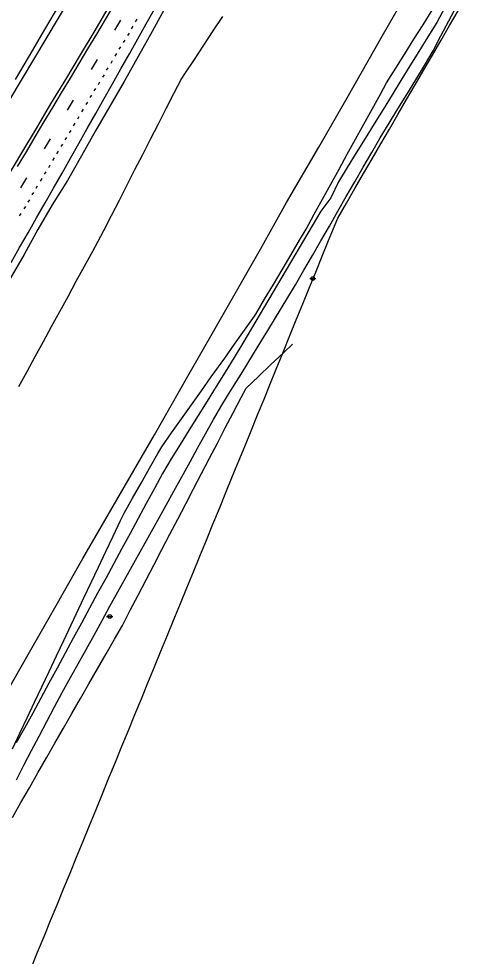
# Model space of a CAD drawing. Extents: x 2132221 to 2141942, y 535736 to 547298.
# Drawn here: x 2139451 to 2139836, y 542184 to 543005 of the extents above; entities that cross this region are included whole.
import ezdxf

# ---------------------------------------------------------------- set-up
doc = ezdxf.new("R2010")
doc.units = 0
for name, color, linetype in [('RD_EX_Driveway', 7, 'Continuous'), ('RD_EX_Fence_Other', 7, 'Continuous'), ('RD_EX_GuardRail', 7, 'Continuous'), ('RD_EX_Misc', 7, 'Continuous'), ('RD_EX_Road', 7, 'Continuous'), ('RD_EX_SU_Pole', 7, 'Continuous'), ('RD_EX_VEG', 7, 'Continuous'), ('RD_HC_Cl', 7, 'Continuous'), ('TOPO_E_TLIML-Line', 7, 'Continuous')]:
    doc.layers.add(name, color=color, linetype=linetype)

msp = doc.modelspace()

# ---------------------------------------------------------------- linework, layer by layer
at = {"layer": 'RD_EX_Driveway'}
for points in [[(2139824.44, 543014.55), (2139817.31, 543001.46), (2139809.48, 542988.76), (2139801.61, 542975.99), (2139793.83, 542963.37), (2139785.96, 542950.6), (2139778.18, 542937.98), (2139770.35, 542925.28), (2139762.53, 542912.59), (2139754.7, 542899.89), (2139746.88, 542887.2), (2139739.05, 542874.5), (2139731.23, 542861.81), (2139724.6, 542847.95), (2139715.9, 542836.22), (2139708.32, 542823.38), (2139700.69, 542810.46), (2139693.15, 542797.7), (2139685.57, 542784.86), (2139677.94, 542771.94), (2139670.4, 542759.17), (2139662.77, 542746.26), (2139655.23, 542733.49), (2139647.65, 542720.65), (2139639.92, 542707.9), (2139632.06, 542695.22), (2139624.21, 542682.54), (2139616.35, 542669.87), (2139608.5, 542657.19), (2139600.64, 542644.51), (2139592.79, 542631.83), (2139584.93, 542619.16), (2139577.24, 542606.39), (2139570.14, 542593.27), (2139563.04, 542580.15), (2139555.95, 542567.04), (2139548.85, 542553.92), (2139541.75, 542540.8), (2139534.66, 542527.68), (2139527.56, 542514.57), (2139520.46, 542501.45), (2139513.37, 542488.33), (2139506.27, 542475.22), (2139499.17, 542462.1), (2139492.08, 542448.98), (2139484.98, 542435.86), (2139477.88, 542422.75), (2139470.79, 542409.63), (2139463.69, 542396.51), (2139456.51, 542383.44), (2139449.28, 542370.4)], [(2139449.39, 542338.12), (2139456.03, 542350.88), (2139462.68, 542363.65), (2139469.33, 542376.41), (2139475.97, 542389.17), (2139482.62, 542401.94), (2139489.46, 542414.6), (2139496.73, 542427.72), (2139503.41, 542439.77), (2139510.38, 542452.36), (2139517.36, 542464.94), (2139524.33, 542477.53), (2139531.31, 542490.12), (2139538.28, 542502.71), (2139545.26, 542515.29), (2139552.23, 542527.88), (2139559.21, 542540.47), (2139566.18, 542553.05), (2139573.16, 542565.64), (2139580.43, 542578.76), (2139587.11, 542590.81), (2139594.08, 542603.4), (2139601.35, 542616.52), (2139608.03, 542628.57), (2139615.01, 542641.16), (2139621.98, 542653.75), (2139628.37, 542664.74), (2139634.24, 542674.31), (2139640.11, 542683.89), (2139645.98, 542693.46), (2139651.85, 542703.04), (2139657.72, 542712.61), (2139665.56, 542725.4), (2139669.46, 542731.76), (2139675.32, 542741.33), (2139681.19, 542750.9), (2139687.06, 542760.48), (2139693.68, 542771.65), (2139701.09, 542784.53), (2139708.5, 542797.41), (2139715.91, 542810.3), (2139723.32, 542823.18), (2139730.73, 542836.06), (2139738.15, 542848.94), (2139745.63, 542861.95), (2139752.97, 542874.71), (2139760.38, 542887.59), (2139767.82, 542900.46), (2139775.58, 542913.13), (2139783.35, 542925.8), (2139791.12, 542938.47), (2139798.89, 542951.14), (2139806.65, 542963.81), (2139814.08, 542976.68), (2139821.03, 542989.81), (2139827.99, 543002.95), (2139834.94, 543016.08)]]:
    msp.add_lwpolyline(points, dxfattribs=at)
at = {"layer": 'RD_EX_Fence_Other'}
msp.add_lwpolyline([(2139199.29, 541977.5), (2139230.66, 542044.92), (2139256.71, 542092.39), (2139285.74, 542144.4), (2139307.85, 542183.32), (2139338.4, 542236.88), (2139366.99, 542286.98), (2139396.2, 542337.99), (2139425.31, 542387.63), (2139459.61, 542447.78), (2139484.3, 542490.86), (2139507.59, 542531.82), (2139537.21, 542583.28), (2139570.34, 542640.33), (2139599.47, 542691.68), (2139623.24, 542733.3), (2139663.17, 542802.94), (2139685.76, 542843.79), (2139714.19, 542892.36), (2139738.8, 542935.51), (2139769.46, 542989.44), (2139792.81, 543030.29)], dxfattribs=at)
at = {"layer": 'RD_EX_GuardRail'}
msp.add_lwpolyline([(2139448.5, 542951.42), (2139456.09, 542964.37), (2139463.67, 542977.31), (2139471.26, 542990.25), (2139478.84, 543003.19), (2139486.43, 543016.13)], dxfattribs=at)
at = {"layer": 'RD_EX_Misc'}
for p, q in [((2139535.58, 542994.7), (2139540.88, 543003.33)), ((2139553.78, 543002.03), (2139555.17, 543004.22)), ((2139546.85, 542990.01), (2139548.24, 542992.2)), ((2139550.22, 542996.02), (2139551.61, 542998.21)), ((2139543.09, 542983.8), (2139544.48, 542985.99)), ((2139539.47, 542977.94), (2139540.86, 542980.13)), ((2139515.15, 542960.39), (2139520.45, 542969.02)), ((2139532.19, 542965.86), (2139533.57, 542968.05)), ((2139535.92, 542972), (2139537.31, 542974.19)), ((2139528.3, 542959.58), (2139529.68, 542961.76)), ((2139525.16, 542953.44), (2139526.54, 542955.63)), ((2139517.53, 542941.47), (2139518.92, 542943.65)), ((2139521.12, 542947.16), (2139522.5, 542949.34)), ((2139514.09, 542935.63), (2139515.48, 542937.82)), ((2139494.15, 542924.75), (2139499.45, 542933.38)), ((2139510.5, 542929.49), (2139511.89, 542931.68)), ((2139503.03, 542916.94), (2139504.41, 542919.12)), ((2139506.74, 542923.19), (2139508.13, 542925.38)), ((2139499.41, 542910.92), (2139500.8, 542913.11)), ((2139495.8, 542904.77), (2139497.18, 542906.96)), ((2139473.93, 542890.9), (2139479.24, 542899.53)), ((2139488.62, 542892.71), (2139490, 542894.9)), ((2139492.12, 542898.53), (2139493.51, 542900.72)), ((2139484.86, 542886.47), (2139486.24, 542888.66)), ((2139477.68, 542874.5), (2139479.06, 542876.68)), ((2139481.35, 542880.65), (2139482.74, 542882.84)), ((2139474.09, 542868.51), (2139475.48, 542870.7)), ((2139453.19, 542856.61), (2139458.49, 542865.24)), ((2139470.41, 542862.52), (2139471.8, 542864.71)), ((2139463.23, 542850.46), (2139464.62, 542852.65)), ((2139466.57, 542856.19), (2139467.95, 542858.38)), ((2139459.64, 542844.05), (2139461.03, 542846.23)), ((2139456.14, 542838.15), (2139457.53, 542840.33)), ((2139452.12, 542831.99), (2139453.51, 542834.17))]:
    msp.add_line(p, q, dxfattribs=at)
for points in [[(2139534.8, 543017.01), (2139527.1, 543004.14), (2139519.41, 542991.26), (2139511.71, 542978.39), (2139504.02, 542965.51), (2139496.32, 542952.64), (2139488.62, 542939.76), (2139480.93, 542926.89), (2139473.23, 542914.01), (2139465.54, 542901.14), (2139457.84, 542888.26), (2139450.14, 542875.39)], [(2139444.69, 542791.29), (2139452.14, 542804.3), (2139459.59, 542817.32), (2139467.04, 542830.34), (2139474.49, 542843.36), (2139481.94, 542856.38), (2139489.32, 542869.44), (2139496.69, 542882.5), (2139504.07, 542895.56), (2139511.45, 542908.62), (2139518.83, 542921.68), (2139526.21, 542934.74), (2139533.57, 542947.81), (2139540.92, 542960.88), (2139548.27, 542973.96), (2139555.62, 542987.04), (2139562.96, 543000.12), (2139570.31, 543013.19)]]:
    msp.add_lwpolyline(points, dxfattribs=at)
at = {"layer": 'RD_EX_Road'}
for points in [[(2139530.69, 543016.01), (2139517.93, 542994.51), (2139505.14, 542973.03), (2139492.28, 542951.59), (2139479.37, 542930.18), (2139466.62, 542908.68), (2139453.83, 542887.19), (2139441.06, 542865.7)], [(2139580.31, 543015.33), (2139568.2, 542993.43), (2139556.11, 542971.53), (2139543.72, 542949.81), (2139531.17, 542928.18), (2139518.71, 542906.5), (2139506.49, 542884.68), (2139494.09, 542862.96), (2139480.68, 542841.86), (2139468.15, 542820.22), (2139456.31, 542798.17), (2139443.76, 542776.54)]]:
    msp.add_lwpolyline(points, dxfattribs=at)
at = {"layer": 'RD_EX_SU_Pole'}
for p, q in [((2139706.11, 542777.15), (2139711.61, 542777.15)), ((2139528.3, 542481.06), (2139533.8, 542481.06))]:
    msp.add_line(p, q, dxfattribs=at)
for centre in [(2139708.86, 542777.15), (2139531.06, 542481.06)]:
    msp.add_circle(centre, 1.65, dxfattribs=at)
at = {"layer": 'RD_EX_VEG'}
for points in [[(2139445.97, 542365.32), (2139452.39, 542378.87), (2139458.8, 542392.43), (2139465.22, 542405.99), (2139471.64, 542419.55), (2139478.05, 542433.11), (2139484.47, 542446.67), (2139490.89, 542460.22), (2139497.3, 542473.78), (2139502.05, 542483.82), (2139508.47, 542497.37), (2139514.89, 542510.93), (2139521.3, 542524.49), (2139527.72, 542538.05), (2139534.14, 542551.61), (2139540.55, 542565.16), (2139543.69, 542571.79), (2139551.08, 542584.84), (2139558.47, 542597.89), (2139565.86, 542610.94), (2139573.26, 542624), (2139576.57, 542629.85), (2139585.25, 542642.08), (2139593.94, 542654.31), (2139602.62, 542666.55), (2139611.3, 542678.78), (2139619.98, 542691.01), (2139623.04, 542695.32), (2139631.73, 542707.55), (2139640.41, 542719.78), (2139649.09, 542732.01), (2139657.78, 542744.25), (2139659.07, 542746.07), (2139666.69, 542758.99), (2139674.31, 542771.91), (2139681.93, 542784.83), (2139689.56, 542797.75), (2139697.18, 542810.67), (2139702.91, 542820.38), (2139710.14, 542833.52), (2139717.36, 542846.66), (2139724.59, 542859.81), (2139731.82, 542872.95), (2139739.05, 542886.09), (2139746.28, 542899.24), (2139753.51, 542912.38), (2139760.74, 542925.52), (2139767.97, 542938.66), (2139773.45, 542948.63), (2139781.42, 542961.33), (2139789.4, 542974.04), (2139797.37, 542986.75), (2139805.34, 542999.45), (2139813.31, 543012.16)], [(2139629.71, 543006.61), (2139621.43, 542994.1), (2139613.14, 542981.59), (2139604.86, 542969.09), (2139596.58, 542956.58), (2139593.82, 542952.41), (2139587, 542939.06), (2139580.17, 542925.7), (2139573.35, 542912.34), (2139566.53, 542898.98), (2139559.7, 542885.62), (2139552.88, 542872.27), (2139546.05, 542858.91), (2139539.23, 542845.55), (2139532.41, 542832.19), (2139525.58, 542818.83), (2139523.08, 542813.93), (2139515.89, 542800.77), (2139508.7, 542787.6), (2139501.51, 542774.44), (2139494.32, 542761.27), (2139487.13, 542748.11), (2139479.94, 542734.94), (2139472.75, 542721.78), (2139465.56, 542708.61), (2139458.38, 542695.45), (2139451.19, 542682.28)], [(2139445.84, 542305.14), (2139453.29, 542318.16), (2139460.74, 542331.18), (2139468.2, 542344.19), (2139475.65, 542357.21), (2139483.1, 542370.23), (2139490.56, 542383.24), (2139498.01, 542396.26), (2139505.46, 542409.28), (2139512.91, 542422.3), (2139520.37, 542435.31), (2139527.82, 542448.33), (2139535.27, 542461.35), (2139542.14, 542473.35), (2139549.07, 542486.65), (2139556, 542499.95), (2139562.93, 542513.26), (2139569.86, 542526.56), (2139576.79, 542539.87), (2139583.72, 542553.17), (2139590.65, 542566.47), (2139597.57, 542579.78), (2139604.5, 542593.08), (2139611.43, 542606.38), (2139618.36, 542619.69), (2139625.29, 542632.99), (2139632.22, 542646.3), (2139639.15, 542659.6), (2139646.08, 542672.9), (2139650.39, 542681.19), (2139661.31, 542691.47), (2139672.23, 542701.76), (2139683.15, 542712.04), (2139691.19, 542719.63)]]:
    msp.add_lwpolyline(points, dxfattribs=at)
at = {"layer": 'RD_HC_Cl'}
msp.add_line((2139719.79, 543396.28), (2136851.48, 538600.7), dxfattribs=at)
at = {"layer": 'TOPO_E_TLIML-Line'}
msp.add_lwpolyline([(2139462.25, 542173.18), (2139467.93, 542187.06), (2139473.61, 542200.94), (2139479.29, 542214.82), (2139484.98, 542228.71), (2139490.66, 542242.59), (2139496.34, 542256.47), (2139502.02, 542270.35), (2139507.7, 542284.23), (2139513.39, 542298.12), (2139519.07, 542312), (2139524.75, 542325.88), (2139530.43, 542339.76), (2139536.11, 542353.65), (2139541.8, 542367.53), (2139547.48, 542381.41), (2139553.16, 542395.29), (2139558.84, 542409.17), (2139564.52, 542423.06), (2139570.21, 542436.94), (2139575.89, 542450.82), (2139581.57, 542464.7), (2139587.25, 542478.58), (2139592.93, 542492.47), (2139598.62, 542506.35), (2139604.3, 542520.23), (2139609.98, 542534.11), (2139615.66, 542548), (2139621.34, 542561.88), (2139627.03, 542575.76), (2139632.71, 542589.64), (2139638.39, 542603.52), (2139644.07, 542617.41), (2139649.19, 542629.91), (2139654.84, 542643.8), (2139660.49, 542657.7), (2139666.15, 542671.59), (2139671.8, 542685.49), (2139677.45, 542699.38), (2139683.1, 542713.28), (2139688.75, 542727.17), (2139694.41, 542741.07), (2139700.06, 542754.96), (2139705.71, 542768.85), (2139711.36, 542782.75), (2139717.01, 542796.64), (2139722.67, 542810.54), (2139728.32, 542824.43), (2139730.65, 542830.16), (2139738.18, 542843.13), (2139745.72, 542856.1), (2139753.25, 542869.07), (2139760.78, 542882.04), (2139768.32, 542895.02), (2139775.85, 542907.99), (2139783.39, 542920.96), (2139790.92, 542933.93), (2139798.45, 542946.9), (2139805.99, 542959.87), (2139813.52, 542972.84), (2139821.06, 542985.81), (2139828.59, 542998.78), (2139836.12, 543011.75)], dxfattribs=at)

doc.saveas('drawing.dxf')
